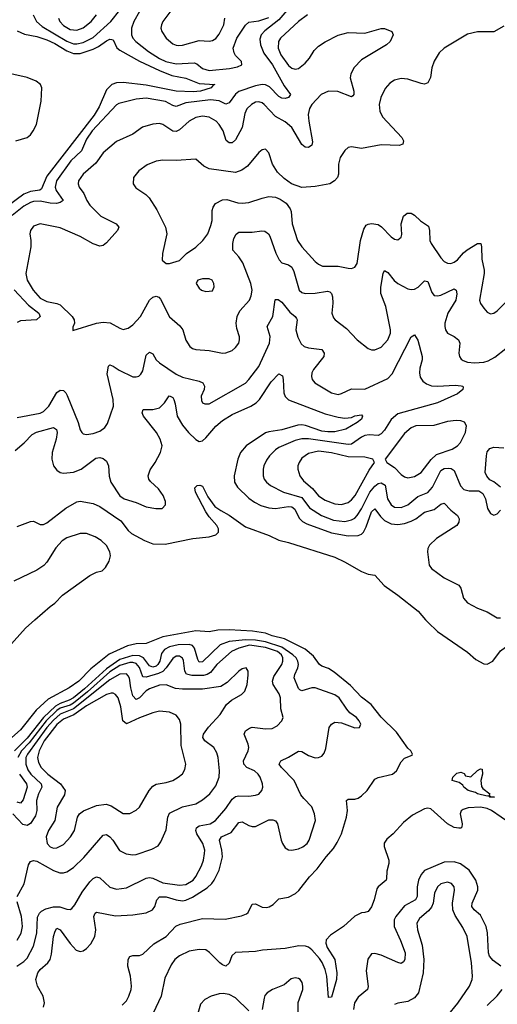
# Model space of a CAD drawing. Header units: inches. Extents: x 1771504 to 1971212, y 471788 to 643615.
# Tile 447 of 587: x 1846866 to 1849751, y 627680 to 633621. Entities that reach past the tile are written whole.
import ezdxf

# ---------------------------------------------------------------- set-up
doc = ezdxf.new("R2010")
doc.units = ezdxf.units.IN
doc.header["$MEASUREMENT"] = 0
doc.layers.add('B8642', color=7, linetype='Continuous')
doc.layers.add('B8643', color=7, linetype='Continuous')

msp = doc.modelspace()

# ---------------------------------------------------------------- linework, layer by layer
at = {"layer": 'B8642', "color": 5}
for points, elevation in [([(1846763.1, 629796.9), (1846900.5, 629950), (1846957.3, 630000)], 280), ([(1849317.7, 630000), (1849330, 629986), (1849390.1, 629930.1), (1849570, 629804.2), (1849620.8, 629760.8), (1849670, 629734.8), (1849690, 629733.5), (1849723.5, 629750), (1849770, 629812.7), (1849861.3, 629878.7), (1849904.5, 629915.5), (1849962.9, 629990), (1849965.4, 630000)], 280), ([(1847484.8, 627675.2), (1847510, 627702), (1847525.8, 627730), (1847539.8, 627770), (1847542, 627790), (1847535.3, 627850), (1847518.4, 627910), (1847521.4, 627950), (1847530.9, 627969.1), (1847550, 627974.3), (1847590, 627974.8), (1847610, 627982.2), (1847675.1, 628044.9), (1847750, 628090.4), (1847808.5, 628151.5), (1847835.1, 628164.9), (1847970, 628197.5), (1848106.2, 628193.8), (1848206.1, 628213.9), (1848234.7, 628225.3), (1848245.7, 628234.3), (1848270, 628284.6), (1848290, 628287.6), (1848330, 628267.4), (1848356, 628264), (1848371.7, 628268.3), (1848396.4, 628283.6), (1848430, 628317.6), (1848490, 628327.8), (1848530.6, 628349.4), (1848552, 628368), (1848616.5, 628450), (1848662.5, 628497.5), (1848716.1, 628570), (1848760.3, 628619.7), (1848783.8, 628656.2), (1848810, 628710), (1848839.4, 628810), (1848844.7, 628850), (1848839.8, 628910), (1848850, 628917.2), (1848890, 628918.8), (1848910, 628925.2), (1848930, 628938.4), (1848963.8, 628970), (1849010, 629038.5), (1849030, 629049.2), (1849116.8, 629070), (1849142.5, 629090), (1849170, 629143.1), (1849190, 629164.6), (1849236, 629184), (1849239, 629190), (1849229.2, 629210), (1849210, 629226), (1849142.4, 629322.4), (1849050, 629413.7), (1848989, 629489), (1848930, 629532.7), (1848864.3, 629604.3), (1848764.4, 629684.4), (1848730, 629706.5), (1848690, 629721), (1848677.4, 629730), (1848640.1, 629780.1), (1848590, 629822.4), (1848465.4, 629885.4), (1848390, 629903.7), (1848350, 629919.5), (1848271.6, 629931.6), (1848130, 629939.7), (1848062.3, 629937.7), (1848010, 629927.9), (1847930, 629933.9), (1847730, 629898.4), (1847630, 629856.8), (1847570, 629854.6), (1847517.5, 629842.5), (1847407.1, 629792.9), (1847296.2, 629703.8), (1847222.1, 629630), (1847163.9, 629590), (1847038.3, 629521.7), (1846965.7, 629454.3), (1846870, 629337), (1846782.7, 629257.3)], 280), ([(1847010, 627663.7), (1847015.3, 627690), (1847006.9, 627730), (1846973.7, 627790), (1846962.6, 627830), (1846975.7, 627870), (1846989.2, 627890), (1847035.8, 627930), (1847049.3, 627950.7), (1847057.3, 627982.7), (1847070.5, 628090), (1847079, 628121), (1847090, 628139.5), (1847110, 628130.2), (1847170, 628047.5), (1847207.8, 628007.8), (1847230, 627998.3), (1847250, 628002.5), (1847270, 628016.9), (1847294.6, 628045.4), (1847320.2, 628090), (1847325, 628130), (1847313.6, 628210), (1847321.5, 628230), (1847330, 628236.5), (1847445, 628215), (1847550, 628220.2), (1847630, 628232.8), (1847668, 628250), (1847682, 628270), (1847694.8, 628310), (1847710.4, 628329.6), (1847750, 628328.9), (1847810, 628310.5), (1847850, 628305.2), (1847870, 628308.1), (1847910, 628326.6), (1847997.6, 628382.4), (1848026.8, 628410), (1848040.9, 628430), (1848070.8, 628489.2), (1848090.4, 628570), (1848087, 628610), (1848072.7, 628670), (1848084.5, 628690), (1848142.5, 628717.5), (1848190, 628776.5), (1848210, 628780.6), (1848250, 628758.3), (1848270, 628752.4), (1848290, 628753.9), (1848370, 628793.9), (1848394.4, 628794.4), (1848410, 628787.6), (1848423.2, 628770), (1848445.1, 628670), (1848452.6, 628650), (1848470, 628625), (1848490, 628613.4), (1848510, 628609.5), (1848550, 628617.7), (1848576.8, 628630), (1848602, 628650), (1848614.7, 628670), (1848652.1, 628790), (1848647, 628830), (1848630, 628872.8), (1848581.2, 628921.2), (1848564.5, 628944.5), (1848523.2, 629030), (1848447, 629110), (1848433.7, 629130), (1848438.2, 629141.8), (1848443.6, 629150), (1848490, 629171), (1848550, 629206.9), (1848570, 629204.9), (1848610, 629182.2), (1848650, 629168.3), (1848670.7, 629169.3), (1848690, 629177.6), (1848704.7, 629195.3), (1848715.8, 629224.2), (1848734.4, 629350), (1848748.8, 629371.2), (1848770, 629382.6), (1848810, 629379.2), (1848890, 629347.9), (1848917.2, 629350), (1848926, 629370), (1848916.8, 629390), (1848900.3, 629410), (1848859.4, 629439.4), (1848840.9, 629460.9), (1848795, 629530), (1848770, 629547.1), (1848650, 629590.8), (1848630, 629589.9), (1848570, 629572.2), (1848558.1, 629578.1), (1848550, 629586.9), (1848524.1, 629650), (1848527.6, 629670), (1848546.2, 629710), (1848548.9, 629730), (1848544.9, 629750), (1848535, 629770), (1848514.6, 629790), (1848450, 629836.1), (1848350, 629866.5), (1848290, 629876.7), (1848230, 629879.1), (1848130, 629869), (1848077.2, 629850), (1847970, 629747.5), (1847950, 629745.2), (1847941.2, 629761.2), (1847922.1, 629830), (1847910, 629845.4), (1847890, 629852), (1847823.6, 629850), (1847770, 629837.3), (1847739.7, 629820.3), (1847723.2, 629796.8), (1847711.3, 629750), (1847700.6, 629730), (1847690, 629720.7), (1847670, 629714.6), (1847650, 629722), (1847613.5, 629770), (1847590, 629782.7), (1847550, 629784.7), (1847470, 629760), (1847390, 629703.7), (1847256.8, 629583.2), (1847190, 629529.8), (1847165.4, 629514.6), (1847110, 629495.3), (1847081.4, 629478.6), (1847009.6, 629410.4), (1846910, 629287.2), (1846834.5, 629210)], 320), ([(1846848.4, 627910), (1846890, 627938.1), (1846910, 627958), (1846949.6, 628030.4), (1846969.5, 628110), (1846973.6, 628206.4), (1846984.5, 628230), (1846997.2, 628242.8), (1847023.3, 628256.7), (1847070, 628268.8), (1847108.6, 628268.6), (1847150, 628254.2), (1847170, 628252.8), (1847180.7, 628259.3), (1847199.5, 628280.5), (1847243.9, 628356.1), (1847290, 628418.6), (1847310, 628440.2), (1847330, 628450.3), (1847350, 628443.6), (1847410, 628388), (1847450, 628375.5), (1847510, 628382.6), (1847630, 628442.3), (1847650, 628445.4), (1847670, 628440.9), (1847730, 628414.1), (1847830, 628399.6), (1847870, 628403.6), (1847912.6, 628430), (1847930, 628451.2), (1847963.9, 628516.1), (1847976.2, 628550), (1847982.9, 628590), (1847983.1, 628610), (1847971.5, 628650), (1847936.1, 628710), (1847929, 628730), (1847933.8, 628746.2), (1847950, 628756.3), (1848016.3, 628770), (1848048.7, 628790), (1848110, 628862), (1848150, 628918), (1848170, 628933.6), (1848190, 628938.8), (1848250, 628936.9), (1848290, 628941.7), (1848310.7, 628949.3), (1848328.6, 628971.4), (1848333.3, 628990), (1848331.8, 629010), (1848318.5, 629050), (1848306.8, 629070), (1848283.5, 629090), (1848236.9, 629110), (1848220.2, 629130), (1848218.3, 629150), (1848245.8, 629210), (1848249.8, 629230), (1848246.2, 629250), (1848221.5, 629310), (1848229.7, 629330), (1848253.1, 629346.9), (1848270, 629352.3), (1848350, 629342), (1848390, 629345.3), (1848420.1, 629359.9), (1848449.6, 629390), (1848457, 629410), (1848442.9, 629462.9), (1848440.2, 629530), (1848433.4, 629553.4), (1848397.2, 629610), (1848393.3, 629630), (1848401.5, 629658.5), (1848448.4, 629730), (1848455.9, 629750), (1848455.8, 629770), (1848446.7, 629790), (1848423.4, 629810), (1848350, 629834.3), (1848253.4, 629846.6), (1848188.4, 629830), (1848146, 629810), (1848057.2, 629730), (1848017.4, 629682.6), (1847998, 629670), (1847975.9, 629664.1), (1847904.6, 629664.6), (1847873.2, 629673.2), (1847863.4, 629690), (1847855.2, 629755.2), (1847848.6, 629768.6), (1847830, 629780.6), (1847810, 629780.2), (1847790, 629767.3), (1847750.6, 629710), (1847730.5, 629689.5), (1847703.8, 629676.2), (1847630, 629654.5), (1847610, 629655.8), (1847590, 629712.2), (1847570, 629737.2), (1847550, 629743.5), (1847530, 629742.8), (1847470, 629724.2), (1847410, 629685.7), (1847275.1, 629564.9), (1847190, 629497.8), (1847170, 629485.5), (1847110, 629467), (1847090, 629453.5), (1847026.1, 629390), (1846922.8, 629257.2), (1846877.1, 629210), (1846854.7, 629170)], 340), ([(1846850.4, 628330), (1846893.4, 628406.6), (1846918.6, 628521.4), (1846930, 628541.6), (1846950, 628547.5), (1846970, 628543.3), (1847070, 628487.9), (1847107.2, 628472.8), (1847130, 628473.2), (1847150, 628480.2), (1847190, 628506.4), (1847253.1, 628566.9), (1847370, 628701.7), (1847390, 628704.4), (1847410, 628690.2), (1847427.5, 628670), (1847469, 628609), (1847508.1, 628588.1), (1847550, 628582.7), (1847570, 628585), (1847664.2, 628615.8), (1847702.5, 628637.5), (1847718.8, 628661.2), (1847750, 628734), (1847760.7, 628810), (1847770, 628834.6), (1847850, 628872.4), (1847930, 628891), (1847970, 628913.7), (1848014.4, 628950), (1848050, 628998), (1848070.7, 629050), (1848071.6, 629090), (1848064.4, 629170), (1848057.4, 629197.4), (1848038, 629230), (1847983.1, 629270), (1847972.7, 629290), (1847976.5, 629310), (1848006.7, 629353.3), (1848075.6, 629430), (1848115.4, 629490), (1848145.1, 629514.9), (1848205.1, 629550), (1848226, 629570), (1848239.8, 629610), (1848246.2, 629666.2), (1848246.6, 629690), (1848234, 629710), (1848210, 629703.6), (1848190, 629689.6), (1848118.6, 629621.4), (1848081.3, 629598.7), (1847970, 629581.9), (1847850, 629582.1), (1847806.1, 629586.1), (1847750, 629607.4), (1847710, 629606.7), (1847650, 629584.2), (1847630, 629571), (1847590, 629529.2), (1847570, 629519.8), (1847550, 629541), (1847537.2, 629590), (1847528.6, 629648.6), (1847521.9, 629661.9), (1847510, 629674.4), (1847470, 629672.2), (1847410, 629638.9), (1847190, 629463.5), (1847110, 629431.5), (1847070, 629395.3), (1847029.8, 629350), (1846912.8, 629190), (1846903.5, 629170), (1846902.3, 629130), (1846915.4, 629095.4), (1846933.7, 629070), (1846995.2, 629010), (1847000.1, 628990), (1846979.8, 628950), (1846967.9, 628910), (1846968.3, 628850), (1846962.1, 628817.9), (1846930, 628771.8), (1846910, 628759.3), (1846884.5, 628764.5), (1846824.2, 628830)], 360), ([(1846864.5, 629070), (1846907.4, 629010), (1846911.7, 628990), (1846886.2, 628913.8), (1846870, 628893.3), (1846850, 628899.7)], 340), ([(1849831.5, 628770), (1849715.9, 628850), (1849690, 628861.8), (1849650, 628869.9), (1849574.7, 628865.3), (1849543.7, 628856.3), (1849532.9, 628847.1), (1849527.1, 628830), (1849538, 628770), (1849537, 628750), (1849530, 628743.5), (1849517.2, 628742.8), (1849490, 628747), (1849450, 628769), (1849350, 628858.9), (1849330, 628863), (1849310, 628859.6), (1849237.8, 628822.2), (1849183.1, 628776.9), (1849122.4, 628710), (1849082.3, 628677.7), (1849067.7, 628652.3), (1849066.7, 628633.3), (1849095.1, 628550), (1849095.5, 628530), (1849083.8, 628483.8), (1849082.1, 628437.9), (1849080.2, 628430), (1849030.2, 628390), (1849021.9, 628378.1), (1849006.6, 628310), (1848990, 628268.3), (1848970, 628240.5), (1848950, 628233.5), (1848930, 628232.8), (1848890, 628211.5), (1848821.5, 628150), (1848742.3, 628097.7), (1848717.3, 628070), (1848713.9, 628050), (1848722.4, 628022.4), (1848769.7, 627950), (1848780.5, 627870), (1848779.9, 627830), (1848750, 627724.2), (1848730, 627721.2), (1848720.6, 627850), (1848710.8, 627890), (1848692.9, 627932.9), (1848677.2, 627957.2), (1848630, 628009.6), (1848610, 628025.3), (1848592.1, 628032.1), (1848552.4, 628032.4), (1848470, 628016.5), (1848332.6, 628007.4), (1848290, 627998.5), (1848170, 627993.5), (1848147, 627973), (1848130, 627929.5), (1848110, 627909.8), (1848090, 627917.7), (1848074.7, 627930), (1848013, 627993), (1847990, 628008.5), (1847950, 628012), (1847890, 628002), (1847830, 627973.8), (1847803, 627950), (1847780.9, 627919.1), (1847741.7, 627838.3), (1847721, 627730), (1847672.1, 627627.9)], 280), ([(1849771.3, 627910), (1849725.1, 627945.1), (1849704.2, 627970), (1849697.7, 627990), (1849691.8, 628111.8), (1849684.2, 628150), (1849650, 628218.4), (1849609.8, 628250), (1849597.5, 628270), (1849599.6, 628290), (1849632.2, 628370), (1849632.2, 628390), (1849620.8, 628430), (1849580.2, 628490), (1849527.9, 628527.9), (1849490, 628540.4), (1849430, 628538.6), (1849310, 628488), (1849290, 628464.6), (1849275.3, 628430), (1849266.7, 628390), (1849266.5, 628330), (1849256.3, 628310), (1849190, 628274.3), (1849136.8, 628210), (1849127.5, 628190), (1849127.2, 628150), (1849166.3, 628066.3), (1849193.3, 627990), (1849192.1, 627950), (1849183.8, 627936.2), (1849170, 627926.8), (1849150, 627932.2), (1849050, 627977.4), (1849010, 627987.9), (1848990, 627984.4), (1848967.6, 627952.4), (1848958, 627882), (1848971.2, 627788.8), (1848966.3, 627770), (1848910, 627724), (1848887.8, 627690), (1848881.9, 627650)], 320), ([(1849450.7, 627610), (1849512.4, 627687.6), (1849581.6, 627790), (1849598.9, 627830), (1849601.4, 627850), (1849594.5, 627930), (1849567.7, 628090), (1849543.3, 628143.3), (1849495.8, 628215.9), (1849482.2, 628250), (1849480.5, 628290), (1849492.3, 628370), (1849490.7, 628390), (1849474.7, 628410), (1849450, 628417.1), (1849410, 628407.6), (1849389.2, 628390), (1849371, 628350), (1849362.8, 628290), (1849354, 628266), (1849335.7, 628244.3), (1849281.4, 628198.6), (1849265, 628170), (1849268, 628130), (1849296.9, 628036.9), (1849306.2, 627950), (1849302.6, 627870), (1849274.3, 627750), (1849250, 627720.3), (1849210, 627697.2), (1849150, 627687.6), (1849130, 627678.4)], 340), ([(1846850, 628066.5), (1846873.9, 628110), (1846882.6, 628150), (1846876.9, 628210), (1846850, 628298)], 360), ([(1848546.8, 627590), (1848548.6, 627691.4), (1848575.4, 627770), (1848576.2, 627790), (1848571.7, 627811.7), (1848558.9, 627830), (1848550, 627836.8), (1848530, 627840.3), (1848506.4, 627833.6), (1848462.3, 627797.7), (1848392.2, 627770), (1848360.9, 627750), (1848347.1, 627732.9), (1848341.9, 627718.1), (1848330.6, 627649.4)], 320), ([(1848250, 627641.6), (1848170, 627719.9), (1848130, 627740.4), (1848094.6, 627745.4), (1848070, 627743), (1848023.1, 627730), (1847984, 627710), (1847958.4, 627681.6), (1847937.7, 627610)], 320), ([(1849690, 627672.9), (1849750, 627731.8), (1849780.4, 627770)], 320)]:
    msp.add_lwpolyline(points, dxfattribs=dict(at, elevation=elevation))
for points, elevation in [([(1847430, 629558.1), (1847417.4, 629557.4), (1847390, 629549.9), (1847270, 629482.2), (1847192.5, 629427.5), (1847130, 629400.5), (1847090, 629368.4), (1847013.7, 629270), (1846983.1, 629210), (1846973.2, 629170), (1846979.1, 629139.1), (1846995.9, 629110), (1847036.2, 629070), (1847111.8, 629010), (1847140.2, 628970), (1847136.6, 628943.4), (1847091.3, 628870), (1847078.6, 628790), (1847040.7, 628730), (1847025.2, 628690), (1847031.3, 628650), (1847049, 628630), (1847070, 628623.5), (1847090, 628624.4), (1847130, 628644.1), (1847172.8, 628690), (1847196.1, 628730), (1847214.5, 628810), (1847227.1, 628830), (1847251.7, 628848.3), (1847330, 628880.8), (1847388, 628888), (1847417.4, 628877.4), (1847490, 628831.7), (1847530, 628831.7), (1847568.9, 628851.1), (1847590, 628870.3), (1847647.2, 628970), (1847670, 628996.2), (1847690, 629008.3), (1847750, 629018.5), (1847790, 629031.6), (1847822.9, 629050), (1847848.7, 629071.3), (1847862.9, 629097.1), (1847868.4, 629130), (1847841.6, 629241.6), (1847839.2, 629370), (1847830, 629398), (1847810, 629424.2), (1847770, 629442.2), (1847710, 629449.8), (1847670, 629439.8), (1847590, 629409.2), (1847510, 629373), (1847488.4, 629390), (1847476.3, 629476.3), (1847459.9, 629530), (1847444.8, 629550)], 380), ([(1849730, 628929.4), (1849706, 628930), (1849698, 628938), (1849690, 628935.3), (1849630.3, 628949.7), (1849618.9, 628958.9), (1849574, 628970), (1849549.3, 628990), (1849542.7, 629002.7), (1849519.3, 629019.3), (1849478, 629030), (1849482, 629050), (1849505.2, 629074.8), (1849530, 629082), (1849550, 629074), (1849558, 629058), (1849590, 629052), (1849630, 629091.3), (1849650, 629102), (1849659.6, 629099.6), (1849661, 629070), (1849650.8, 629030), (1849655.3, 628995.3), (1849663.5, 628983.5), (1849704.7, 628950), (1849702, 628942), (1849712, 628932), (1849734, 628930)], 260)]:
    msp.add_lwpolyline(points, close=True, dxfattribs=dict(at, elevation=elevation))
at = {"layer": 'B8643', "color": 5}
for points, elevation in [([(1848492.3, 633690), (1848430, 633620.9), (1848345.4, 633554.6), (1848324.3, 633530), (1848315.7, 633504.3), (1848319.3, 633470), (1848340, 633420), (1848392.8, 633350), (1848462.6, 633222.6), (1848502.4, 633170), (1848488.9, 633151.1), (1848470, 633146), (1848450, 633148.3), (1848430, 633158.8), (1848375.3, 633215.3), (1848350, 633227.7), (1848330, 633230.3), (1848290, 633222.4), (1848190, 633187.8), (1848168.6, 633171.4), (1848130, 633118.9), (1848110, 633111.4), (1848070, 633131.4), (1848017.2, 633137.2), (1847870, 633119.2), (1847810, 633098.5), (1847790, 633103.9), (1847747.1, 633127.1), (1847630, 633147.7), (1847570, 633141.6), (1847464.2, 633115.8), (1847450, 633108), (1847303.4, 632950), (1847270, 632900.7), (1847238.9, 632830), (1847174, 632770), (1847087.9, 632650), (1847080.6, 632610), (1847086.4, 632590), (1847128.7, 632530), (1847110, 632518.2), (1847087.7, 632512.3), (1847050, 632513.7), (1846990, 632527.1), (1846950, 632524.7), (1846930, 632518.2), (1846890, 632496.6), (1846821, 632439)], 340), ([(1846947.5, 633650), (1846967.9, 633610), (1847000.6, 633580.6), (1847150, 633491.7), (1847190, 633476.5), (1847210, 633475), (1847250, 633483.5), (1847310, 633514.3), (1847416.7, 633610), (1847470, 633679.7)], 340), ([(1847589.3, 633670), (1847555.4, 633610), (1847541.6, 633570), (1847540.9, 633530), (1847549.3, 633510), (1847567.2, 633490), (1847642.8, 633430), (1847710, 633388.2), (1847748.1, 633370), (1847810, 633355.6), (1847920.1, 633360.1), (1847934.8, 633354.8), (1847970, 633326.6), (1848010, 633314.1), (1848133.4, 633326.6), (1848182.1, 633337.9), (1848206.9, 633350), (1848205.3, 633370), (1848170, 633405.8), (1848161.2, 633421.2), (1848155.3, 633450), (1848176.5, 633510), (1848230, 633587.6), (1848250, 633607.4), (1848310, 633613.5), (1848370, 633633.8)], 340), ([(1847790.2, 633690), (1847730.2, 633610), (1847721.3, 633590), (1847719.1, 633570), (1847724.7, 633550), (1847751.3, 633510), (1847790, 633475.9), (1847810, 633467), (1847825.8, 633465.8), (1847850, 633467.9), (1847950, 633495.2), (1848010, 633491.6), (1848030, 633495.6), (1848050, 633507.4), (1848070, 633534), (1848098, 633590), (1848104.4, 633630)], 360), ([(1848603.9, 633650), (1848550, 633609.8), (1848440.7, 633510), (1848428.6, 633490), (1848426.3, 633450), (1848442.6, 633410), (1848490, 633344.7), (1848510, 633328.2), (1848530, 633322.6), (1848550, 633326.8), (1848590, 633359), (1848616.3, 633390), (1848644.9, 633435.1), (1848670, 633460.9), (1848710, 633487.3), (1848790, 633527.8), (1848850, 633543.8), (1848950, 633540.2), (1849050, 633568.9), (1849070, 633568.4), (1849114, 633550), (1849122, 633530), (1849102.8, 633490), (1849080.7, 633470), (1848930, 633379.1), (1848886.4, 633333.6), (1848865.7, 633294.3), (1848862.4, 633270), (1848884.7, 633190), (1848883.1, 633170), (1848877.8, 633162.2), (1848870, 633156.9), (1848787.5, 633187.5), (1848730, 633189.9), (1848685.8, 633170), (1848629.7, 633110.3), (1848615.4, 633084.6), (1848608.5, 633050), (1848611.2, 633010), (1848634.7, 632885.3), (1848630, 632863.7), (1848610.3, 632849.7), (1848590, 632851.5), (1848570, 632867.6), (1848509.8, 632970), (1848470, 633004.5), (1848410, 633037.8), (1848343.1, 633110), (1848330, 633120.7), (1848310, 633126.5), (1848290, 633123.2), (1848264.9, 633110), (1848237.4, 633082.6), (1848225.6, 633054.4), (1848208.9, 632970), (1848170, 632896.4), (1848150, 632878.2), (1848130, 632878.7), (1848113, 632893), (1848094, 632950), (1848070.5, 632990), (1848051.5, 633010), (1848010, 633032.5), (1847970, 633039.9), (1847930, 633031.1), (1847890.2, 633010), (1847830, 632956.2), (1847810, 632947.3), (1847790, 632949), (1847730, 632989), (1847710, 632994.6), (1847670, 632991.6), (1847608, 632972), (1847549.2, 632930.8), (1847450, 632885.7), (1847370, 632817.2), (1847325, 632755), (1847249.2, 632690), (1847221.1, 632650), (1847219.3, 632630), (1847225.8, 632610), (1847252.4, 632572.4), (1847271, 632530), (1847290, 632502), (1847356.3, 632436.3), (1847448.2, 632390), (1847463.8, 632370), (1847457.1, 632350), (1847390, 632275.1), (1847370, 632259.7), (1847350, 632254.5), (1847310, 632268), (1847230, 632312.9), (1847110, 632366.4), (1846990.3, 632389.7), (1846950, 632375.1), (1846930.4, 632350), (1846926.7, 632330), (1846933.4, 632290), (1846932.7, 632250), (1846902.6, 632090), (1846911.6, 632050), (1846946.1, 631990), (1846990, 631941.6), (1847030, 631920.3), (1847089.2, 631909.3), (1847110, 631900.4), (1847182.9, 631830), (1847195.5, 631810), (1847197.3, 631790), (1847187, 631767), (1847185.8, 631745.8), (1847330.6, 631789.4), (1847370, 631796.5), (1847412.3, 631792.3), (1847470, 631759.6), (1847490, 631752.9), (1847520.5, 631759.5), (1847550, 631779.5), (1847595.1, 631830), (1847650, 631928.5), (1847670, 631947.2), (1847690, 631952.9), (1847706.4, 631946.4), (1847715.8, 631935.8), (1847770, 631827.8), (1847833.4, 631773.4), (1847850.9, 631750.9), (1847870, 631686.8), (1847892.7, 631650), (1847910, 631638), (1847930, 631631.8), (1848010, 631624.6), (1848090, 631608.5), (1848110, 631610.4), (1848150, 631626), (1848170, 631643), (1848189.6, 631670), (1848194.3, 631690), (1848192.7, 631707.3), (1848177.7, 631757.7), (1848173.2, 631790), (1848178.3, 631830), (1848195.9, 631864.1), (1848253.6, 631930), (1848264.4, 631955.6), (1848269.8, 631990), (1848261, 632030), (1848213.8, 632153.8), (1848190, 632191.3), (1848154, 632230), (1848152.4, 632270), (1848159.6, 632300.4), (1848172.7, 632327.3), (1848190, 632339), (1848270, 632338.8), (1848327.8, 632347.8), (1848345.9, 632345.9), (1848368.7, 632330), (1848376.1, 632316.1), (1848412.9, 632212.8), (1848432, 632172), (1848450, 632155.2), (1848490, 632141.3), (1848510, 632127.6), (1848521.8, 632101.8), (1848553.6, 631990), (1848570, 631975.2), (1848590, 631969.4), (1848650, 631972.1), (1848723.9, 631983.9), (1848739.1, 631979.1), (1848749.3, 631969.3), (1848755.4, 631950), (1848757.1, 631910), (1848751.7, 631850), (1848762, 631822), (1848770.4, 631810), (1848839, 631759), (1848904.2, 631690), (1848970, 631637.6), (1848990, 631628.8), (1849010, 631629), (1849050, 631645.5), (1849089.8, 631690), (1849106, 631730), (1849106.2, 631750), (1849077.3, 631890), (1849046.6, 631970), (1849047.5, 632007.5), (1849061, 632090), (1849070, 632108), (1849090, 632095.3), (1849128, 632048), (1849149.6, 632029.6), (1849210, 631998.4), (1849230, 631993.4), (1849250, 631994.9), (1849273.3, 632006.7), (1849310, 632044.9), (1849330, 632041.3), (1849355.9, 631975.9), (1849370, 631957.8), (1849390, 631955.2), (1849410, 631959.8), (1849490, 631996.5), (1849503, 631990), (1849507, 631967), (1849499.5, 631930), (1849451.5, 631850), (1849434.5, 631790), (1849433.2, 631770), (1849436.9, 631750), (1849448.9, 631730), (1849490, 631709.2), (1849515.2, 631690), (1849523.8, 631670), (1849518.6, 631610), (1849522.7, 631590), (1849533, 631573), (1849544.4, 631564.4), (1849570, 631555.2), (1849611.8, 631551.8), (1849670, 631555.9), (1849696.3, 631563.7), (1849734.9, 631585.1), (1849801.6, 631638.4)], 360), ([(1847099.8, 633630), (1847108.1, 633610), (1847130, 633585.7), (1847170, 633561.8), (1847210, 633557.5), (1847250, 633571.9), (1847297, 633610), (1847329.9, 633650)], 360), ([(1846850, 633555.1), (1846894.4, 633534.4), (1846970, 633519.4), (1847030, 633500.1), (1847077.3, 633477.3), (1847150, 633432.6), (1847190, 633417.2), (1847230, 633417.4), (1847310, 633444), (1847340.8, 633459.2), (1847390, 633494.7), (1847410, 633504.3), (1847422.3, 633502.3), (1847430, 633499.1), (1847451.7, 633451.7), (1847470, 633437.8), (1847590, 633371), (1847710, 633314.6), (1847785.2, 633285.2), (1847870, 633268.5), (1847950, 633235.9), (1848044.7, 633230), (1848033.5, 633226.5), (1848022.4, 633210), (1847958.7, 633190), (1847914.5, 633185.5), (1847810, 633189.6), (1847630, 633225.5), (1847490, 633242), (1847450, 633240.9), (1847422.3, 633230), (1847390, 633198.9), (1847345.2, 633094.8), (1847314.6, 633045.4), (1847030, 632677), (1846998.2, 632601.8), (1846986.7, 632593.3), (1846930, 632584.3), (1846890, 632568.4), (1846790, 632494.8)], 320), ([(1849790, 633581.6), (1849730, 633548.2), (1849630.9, 633549.1), (1849570, 633533.2), (1849430.1, 633449.9), (1849399.3, 633420.7), (1849368.8, 633371.2), (1849356, 633330), (1849347.4, 633272.6), (1849330, 633239.6), (1849310, 633232.8), (1849290, 633236), (1849210, 633263.1), (1849170, 633267.2), (1849130, 633256.9), (1849101.3, 633238.7), (1849074.2, 633205.8), (1849047.5, 633152.5), (1849037.1, 633110), (1849040.2, 633070), (1849056.2, 633036.2), (1849173.8, 632910), (1849184.6, 632890), (1849180.5, 632870), (1849157.6, 632862.4), (1849050, 632866.2), (1848930, 632845.1), (1848870, 632853.6), (1848850, 632849.6), (1848830, 632832), (1848801.3, 632790), (1848792.3, 632750), (1848792, 632690), (1848784.5, 632670), (1848767.7, 632650), (1848738.4, 632630), (1848650, 632614.2), (1848570, 632609.8), (1848506.6, 632630), (1848462.2, 632662.2), (1848422.2, 632702.2), (1848393.5, 632750), (1848370, 632819), (1848350, 632840.9), (1848330, 632836.2), (1848310, 632819.6), (1848241.6, 632738.4), (1848206.8, 632713.2), (1848170, 632699.8), (1848010, 632721.4), (1847978.2, 632738.2), (1847930, 632780.7), (1847810, 632772.4), (1847730, 632774), (1847690, 632768.2), (1847634.8, 632745.2), (1847585.5, 632710), (1847553, 632670), (1847550.6, 632630), (1847567.5, 632607.5), (1847627.2, 632567.2), (1847647.3, 632547.3), (1847693.9, 632473.9), (1847747.2, 632370), (1847753.7, 632330), (1847728.4, 632210), (1847725.5, 632170), (1847750.6, 632150.6), (1847770.6, 632150.6), (1847830, 632167.7), (1847874, 632210), (1847930, 632249.1), (1847972, 632290), (1848002.4, 632330), (1848021.1, 632378.9), (1848028, 632410), (1848029, 632470), (1848033.8, 632490), (1848048.6, 632511.4), (1848090, 632534.2), (1848116.4, 632536.4), (1848184.2, 632515.8), (1848210, 632514.2), (1848250, 632519.2), (1848330, 632545.5), (1848370, 632553.8), (1848410, 632550.3), (1848439.3, 632539.3), (1848474.8, 632514.8), (1848499.8, 632479.8), (1848504.8, 632464.8), (1848510.9, 632390), (1848543.2, 632290), (1848570.1, 632250.1), (1848650, 632162.4), (1848670, 632146), (1848694.7, 632134.7), (1848790, 632133.5), (1848850, 632122), (1848870, 632121.1), (1848890, 632128.5), (1848903.5, 632150), (1848924.9, 632290), (1848943.4, 632356.6), (1848959.1, 632380.9), (1848970, 632388.1), (1848990, 632392), (1849030, 632385.8), (1849051.7, 632371.7), (1849110, 632310.4), (1849130, 632297.1), (1849150, 632293), (1849169.4, 632310), (1849173.9, 632326.1), (1849169.7, 632390), (1849184.1, 632435.9), (1849205.3, 632454.7), (1849230, 632454.9), (1849250, 632442.6), (1849287.2, 632407.2), (1849334.9, 632374.9), (1849341.8, 632350), (1849343.2, 632290), (1849351, 632270), (1849410, 632184.9), (1849430, 632162.8), (1849450, 632151.4), (1849470, 632151.2), (1849490, 632158.4), (1849510, 632172.1), (1849546, 632214), (1849568.2, 632231.8), (1849630, 632271.9), (1849650.8, 632270.8), (1849655.3, 632250), (1849657, 632177), (1849670.7, 632110.7), (1849670.8, 632090), (1849642.3, 631930), (1849649.2, 631909.2), (1849670, 631880.7), (1849690, 631857.3), (1849710, 631847.3), (1849730, 631850.6), (1849750, 631865.5), (1849894.8, 632010)], 380), ([(1846843.1, 632890), (1846910, 632911.4), (1846930, 632927), (1846947.5, 632950), (1846967, 632990), (1846995.1, 633130), (1847000.3, 633210), (1846991.9, 633230), (1846966, 633250), (1846910, 633273), (1846730, 633312.3)], 320), ([(1846832, 631992), (1846919.1, 631899.1), (1846980.7, 631850), (1846990.3, 631830), (1846966.8, 631810), (1846870, 631803.9), (1846850, 631795.3)], 340), ([(1846850, 631220.8), (1846990, 631246.8), (1847010, 631258.2), (1847042.3, 631290), (1847090, 631372.9), (1847110, 631385.2), (1847130, 631383.5), (1847144.2, 631370), (1847153.2, 631353.2), (1847218.2, 631190), (1847230, 631147.3), (1847240.4, 631130), (1847250, 631122.6), (1847270, 631118.5), (1847310, 631124.5), (1847350, 631138.6), (1847379.3, 631160.7), (1847395.3, 631184.7), (1847432, 631290), (1847430.8, 631329.2), (1847394.6, 631485.4), (1847401.6, 631530), (1847410, 631539.3), (1847430, 631531.8), (1847466.5, 631506.5), (1847550, 631467.2), (1847570, 631465.5), (1847585.2, 631470), (1847598.3, 631481.7), (1847610, 631502), (1847630, 631597.1), (1847650, 631614.9), (1847670, 631604.4), (1847690.2, 631570), (1847709.2, 631550), (1847810, 631483.2), (1847850, 631463.7), (1847950, 631440.5), (1847972.7, 631430), (1847982.4, 631410), (1847980.2, 631390), (1847962.3, 631350), (1847963, 631323), (1847969.1, 631309.1), (1847983, 631303), (1848010, 631304), (1848230, 631429.2), (1848250.4, 631449.6), (1848310.4, 631529.6), (1848373.7, 631670), (1848378.5, 631710), (1848360.3, 631770), (1848394.1, 631830), (1848408.8, 631931.2), (1848410, 631934), (1848426.2, 631933.8), (1848450, 631916.2), (1848496.8, 631856.8), (1848530.3, 631830), (1848538, 631818), (1848540.7, 631810), (1848533.7, 631750), (1848546.3, 631706.3), (1848565.5, 631665.5), (1848584.4, 631650), (1848610, 631640.6), (1848690, 631631.3), (1848705.7, 631610), (1848702.3, 631590), (1848640.2, 631510), (1848630.2, 631490), (1848627.5, 631467.5), (1848631.7, 631450), (1848648.8, 631430), (1848750, 631369.2), (1848790, 631359.7), (1848810, 631364.9), (1848870, 631393.8), (1848950, 631391.8), (1849090, 631455.6), (1849115.8, 631484.2), (1849230, 631707.3), (1849250, 631719.1), (1849270, 631686.8), (1849297.4, 631590), (1849297.4, 631570), (1849282.1, 631517.9), (1849279.8, 631490), (1849285.2, 631465.2), (1849300.9, 631440.9), (1849323.6, 631423.6), (1849352.7, 631412.7), (1849390, 631410.6), (1849496.6, 631416.6), (1849532.9, 631412.9), (1849542.8, 631410), (1849544, 631404), (1849543.1, 631390), (1849510, 631364.1), (1849388.9, 631310), (1849150, 631244), (1849109.5, 631210), (1849070, 631145.5), (1849050, 631121.9), (1849030, 631113.4), (1848976.1, 631116.1), (1848950, 631111.7), (1848930, 631103.2), (1848870, 631060.7), (1848850, 631058.5), (1848610, 631092.2), (1848570, 631093.1), (1848530, 631082.5), (1848430, 631039.1), (1848410, 631026.6), (1848374.7, 630990), (1848356.2, 630963.8), (1848341.3, 630930), (1848335.8, 630910), (1848335.8, 630870), (1848342.4, 630850), (1848356.9, 630830), (1848380.3, 630810), (1848459.5, 630770), (1848570, 630738.2), (1848616.4, 630676.4), (1848689.2, 630630), (1848761.4, 630601.4), (1848830, 630594.4), (1848870, 630602.9), (1848890, 630614.4), (1848904.7, 630630), (1848930, 630669.4), (1848980.3, 630770), (1849010, 630806.8), (1849030, 630822.9), (1849050, 630827), (1849072.8, 630812.8), (1849088.1, 630730), (1849110, 630693.2), (1849130, 630680.1), (1849170, 630678.9), (1849210, 630693.6), (1849270, 630745), (1849330.7, 630769.3), (1849358.6, 630801.4), (1849410, 630901.9), (1849430, 630913.1), (1849455.5, 630915.5), (1849472.5, 630912.5), (1849490, 630900.3), (1849527.9, 630807.9), (1849547.5, 630787.5), (1849581.5, 630778.6), (1849638.8, 630778.8), (1849663.4, 630763.4), (1849679.1, 630730), (1849691.1, 630671.1), (1849710, 630642), (1849730, 630632), (1849750, 630640.7), (1849770, 630661)], 340), ([(1846837.9, 631022.1), (1846892.3, 631067.7), (1846940.5, 631119.5), (1846968.1, 631131.9), (1847070, 631160.2), (1847088.4, 631148.4), (1847091.9, 631130), (1847086.1, 631090), (1847060.9, 631010), (1847060.1, 630970), (1847070.2, 630930), (1847090, 630902.9), (1847110, 630890.2), (1847130, 630885.5), (1847190, 630891.2), (1847237.8, 630910), (1847324.6, 630975.4), (1847350, 630978.8), (1847370, 630973.9), (1847390, 630957.6), (1847402.8, 630930), (1847406.5, 630866.5), (1847415.6, 630830), (1847470, 630748.7), (1847497.4, 630730), (1847568.4, 630708.4), (1847630, 630682.3), (1847688.6, 630671.4), (1847727, 630673), (1847746.5, 630693.5), (1847746.2, 630713.8), (1847733.2, 630750), (1847704.1, 630790), (1847655.4, 630835.4), (1847645.7, 630850), (1847641.5, 630870), (1847653.9, 630906.1), (1847684.5, 630950), (1847716.2, 631010), (1847725.3, 631050), (1847714, 631090), (1847692.6, 631130), (1847614.2, 631230), (1847605.3, 631250), (1847611.4, 631268.6), (1847670.6, 631269.4), (1847710, 631280.2), (1847740.3, 631310), (1847768.7, 631351.3), (1847774, 631350), (1847790, 631341.3), (1847795.9, 631330), (1847804.5, 631304.5), (1847816.8, 631230), (1847850, 631174.5), (1847886.1, 631130), (1847930, 631087.8), (1847950, 631077.1), (1847970, 631081), (1847990, 631097.8), (1848050.5, 631169.5), (1848090, 631203.6), (1848150, 631239.3), (1848262.8, 631290), (1848293.4, 631310), (1848313.8, 631330), (1848384.3, 631435.7), (1848430, 631483.6), (1848452.1, 631472.1), (1848457.7, 631450), (1848461.5, 631370), (1848470, 631347.9), (1848490, 631327.9), (1848710, 631242.4), (1848790, 631222.5), (1848830, 631217.8), (1848870, 631221.8), (1848890, 631231.9), (1848930, 631236.4), (1848937.1, 631230), (1848930.5, 631210.5), (1848904.9, 631190), (1848835.8, 631150), (1848770, 631134.3), (1848726.2, 631133.8), (1848690, 631139.4), (1848592.9, 631172.9), (1848570, 631176.8), (1848545.1, 631174.9), (1848450, 631146), (1848370, 631135.6), (1848350, 631128.8), (1848234, 631050), (1848199.8, 631010), (1848182.9, 630970), (1848161.1, 630870), (1848163.2, 630830), (1848180.4, 630800.4), (1848250, 630735.1), (1848283.9, 630710), (1848321.7, 630690), (1848370, 630675.8), (1848410, 630671.6), (1848490, 630684.5), (1848510, 630682.3), (1848527.1, 630667.1), (1848553.1, 630613.1), (1848574.1, 630594.1), (1848599.4, 630579.4), (1848750, 630524.2), (1848850, 630506.3), (1848910, 630509.6), (1848930, 630518.1), (1848943.2, 630530), (1848959.3, 630560.7), (1848990, 630651.8), (1849010, 630670.2), (1849044.5, 630624.5), (1849070, 630600.3), (1849110, 630579.9), (1849150, 630575.6), (1849190, 630582.5), (1849230, 630595.8), (1849257.6, 630610), (1849310, 630650.1), (1849370, 630665.1), (1849410, 630697.8), (1849430, 630704.7), (1849470, 630661.8), (1849510.2, 630630), (1849519.2, 630610), (1849518.6, 630590), (1849506.9, 630570), (1849382.6, 630490), (1849341, 630450), (1849330.2, 630430), (1849329.2, 630410), (1849339.3, 630330), (1849354, 630310), (1849430, 630253.9), (1849518.4, 630210), (1849530, 630190.7), (1849545.9, 630130), (1849570, 630103.7), (1849630, 630070.1), (1849690, 630047.9), (1849750, 630011.8), (1849770, 630011.8)], 320), ([(1849770, 630800.7), (1849730, 630833.3), (1849705.2, 630845.2), (1849686.7, 630866.7), (1849678, 630890), (1849684.5, 630990), (1849690, 631014), (1849705.3, 631034.7), (1849730, 631042.8), (1849790, 631039)], 340), ([(1846850, 630563), (1846930, 630593.7), (1846950, 630595.3), (1846990, 630576.4), (1847010, 630574.6), (1847030, 630584.9), (1847145, 630675), (1847210, 630711.5), (1847230, 630716.5), (1847310, 630702.2), (1847350, 630684.6), (1847477.1, 630597.1), (1847520.2, 630540.2), (1847541.7, 630521.7), (1847619.3, 630479.3), (1847670, 630458.9), (1847743.8, 630456.2), (1847911.2, 630491.2), (1848010, 630500.8), (1848050, 630514), (1848066, 630530), (1848067.1, 630550), (1848056.8, 630570), (1848010, 630622), (1847990, 630651.3), (1847926.6, 630770), (1847923.6, 630796.4), (1847938, 630810), (1847953.7, 630813.7), (1847970, 630806.7), (1848002.2, 630742.2), (1848044.9, 630684.9), (1848079.7, 630659.7), (1848131.9, 630631.9), (1848230, 630561.2), (1848371.7, 630510), (1848430, 630481), (1848490, 630467.3), (1848770, 630378.1), (1848828.5, 630350), (1848930, 630291.2), (1848970, 630276.1), (1849010, 630268.9), (1849067.8, 630207.8), (1849150.2, 630150), (1849271.9, 630051.9), (1849317.7, 630000)], 280), ([(1846957.3, 630000), (1847050, 630081.6), (1847078.7, 630101.3), (1847124.4, 630150), (1847290, 630268.4), (1847330, 630287.3), (1847364.7, 630295.3), (1847384.1, 630315.9), (1847406.5, 630353.5), (1847413.6, 630386.4), (1847409.9, 630410), (1847389.2, 630449.2), (1847358.7, 630478.7), (1847322, 630502), (1847270, 630521.4), (1847230, 630521), (1847150, 630494.3), (1847123, 630477), (1847084.5, 630435.5), (1847030, 630347.9), (1847011.3, 630328.7), (1846970, 630299.3), (1846830, 630233.4)], 280)]:
    msp.add_lwpolyline(points, dxfattribs=dict(at, elevation=elevation))
for points, elevation in [([(1848010, 632058), (1847970, 632058), (1847942, 632050), (1847936.9, 632043.1), (1847931.3, 632030), (1847950, 632001), (1847964.7, 631990), (1847990, 631981), (1848030, 631986), (1848041.2, 632010), (1848039.3, 632030), (1848028.7, 632050)], 380), ([(1849502, 631202), (1849450, 631196.4), (1849367.3, 631172.7), (1849258.8, 631170), (1849230, 631158.4), (1849190, 631123.9), (1849072.7, 630970), (1849084, 630950), (1849130, 630918.6), (1849170, 630876.9), (1849190, 630862.9), (1849210, 630858), (1849250, 630865), (1849290, 630888.4), (1849352, 630968), (1849382.9, 630997.1), (1849476.9, 631030), (1849511.1, 631050), (1849527.3, 631070), (1849557.6, 631130), (1849564.2, 631170), (1849552.3, 631192.2), (1849530, 631201.3)], 360), ([(1848670, 631017.3), (1848610, 631004.7), (1848570, 630976.5), (1848553, 630950), (1848546.2, 630930), (1848545.2, 630910), (1848556.8, 630870), (1848579.3, 630839.3), (1848633.5, 630793.5), (1848670, 630748.8), (1848710, 630721.6), (1848770, 630701.1), (1848810, 630696.6), (1848850, 630708.3), (1848870, 630723.9), (1848891.8, 630750), (1848976, 630904), (1849009.6, 630950), (1848999.3, 630970), (1848950, 630981.1), (1848850, 630983.5), (1848750, 631008.6)], 360)]:
    msp.add_lwpolyline(points, close=True, dxfattribs=dict(at, elevation=elevation))

doc.saveas('drawing.dxf')
